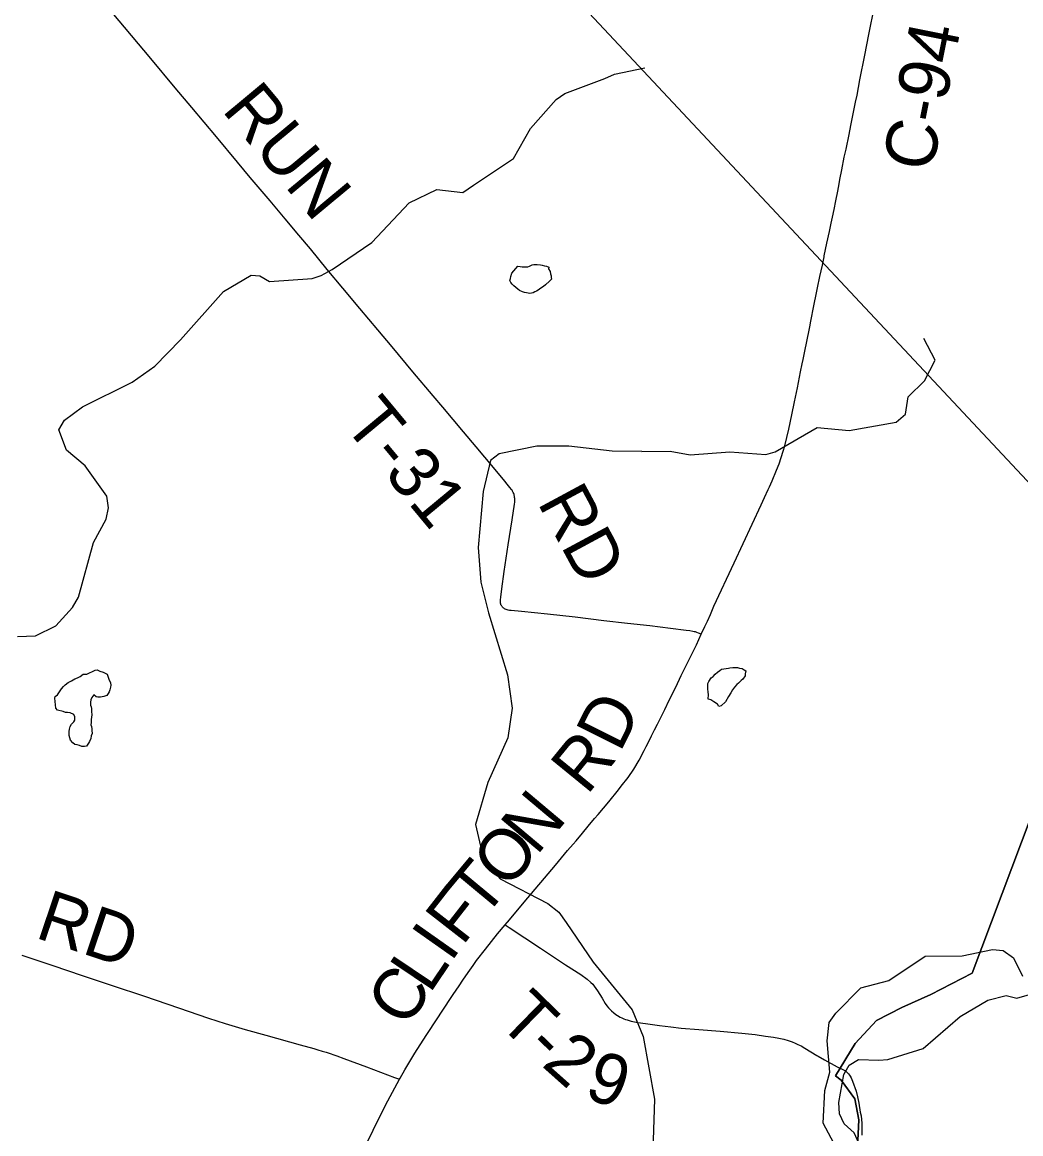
# Model space of a CAD drawing. Extents: x 1410790 to 1770854, y 448063 to 770588.
# Drawn here: x 1578219 to 1584098, y 632367 to 638915 of the extents above; entities that cross this region are included whole.
import ezdxf

# ---------------------------------------------------------------- set-up
doc = ezdxf.new("R2010")
doc.units = 0
for name, color, linetype in [('GM_X_County_Road', 7, 'Continuous'), ('GM_X_County_Road_Text', 7, 'Continuous'), ('GM_X_Minor_Lake', 7, 'Continuous'), ('GM_X_Minor_River', 7, 'Continuous'), ('GM_X_Township', 7, 'Continuous'), ('GM_X_Township_Road', 7, 'Continuous'), ('GM_X_Township_Road_Text', 7, 'Continuous')]:
    doc.layers.add(name, color=color, linetype=linetype)

msp = doc.modelspace()

# ---------------------------------------------------------------- linework, layer by layer
at = {"layer": 'GM_X_County_Road'}
for points in [[(1582939.4, 637532.3), (1582940.8, 637538.8), (1582956.4, 637612.5), (1582971.6, 637682.9), (1582981.7, 637731), (1582989.1, 637766.3), (1582998.2, 637811.2), (1583008.5, 637862), (1583020.2, 637920.3), (1583028, 637962.2), (1583032.7, 637987.9), (1583043.8, 638045.9), (1583058.9, 638119.9), (1583069.1, 638167.9), (1583087.4, 638254.5), (1583097.9, 638305.7), (1583125.3, 638443.9), (1583133.7, 638485.7), (1583151, 638575.8), (1583179.1, 638720.7), (1583203.1, 638843.1), (1583237.3, 639007)], [(1582216.7, 635309.4), (1582216.7, 635309.5), (1582237.8, 635355.1), (1582252.7, 635387.4), (1582270.2, 635425.7), (1582290.4, 635474.1), (1582409.6, 635729.4), (1582569.1, 636071), (1582589.1, 636115.3), (1582611.1, 636162.8), (1582618, 636177.6), (1582633.9, 636213.4), (1582660.4, 636276.8), (1582674.6, 636313.4), (1582687.5, 636350.3), (1582699, 636387.8), (1582707.7, 636419.2), (1582731.4, 636518), (1582749.8, 636601.1), (1582765.7, 636678.1), (1582782.7, 636761.6), (1582801.4, 636854.8), (1582811, 636903.1), (1582816.2, 636928.8), (1582828.4, 636986.6), (1582836.5, 637025), (1582856.1, 637121.3), (1582862.6, 637153.5), (1582880, 637243.5), (1582895.8, 637320.7), (1582901.8, 637349.5), (1582915.6, 637416.9), (1582929.4, 637484.3), (1582939.4, 637532.3)], [(1581062.1, 633597.2), (1581086.9, 633627), (1581173.7, 633730.3), (1581358.1, 633949.6), (1581429.7, 634036.1), (1581462.1, 634073.1), (1581479.1, 634093), (1581517.1, 634138.1), (1581550.9, 634178), (1581588.7, 634223), (1581609.3, 634247.1), (1581671.5, 634322.3), (1581729.2, 634393.5), (1581745.5, 634414), (1581785.3, 634465.9), (1581818.6, 634514.2), (1581850.5, 634567.4), (1581881.2, 634625.1), (1581892.9, 634648.5), (1581907.4, 634677.9), (1581923.7, 634710), (1581941, 634745.3), (1581958.9, 634780.2), (1582001.1, 634865.4), (1582028.4, 634921.4), (1582066, 634997.9), (1582098.8, 635065.7), (1582153.5, 635177.3), (1582187.6, 635247.9), (1582216.7, 635309.4)], [(1580439.6, 632688.2), (1580442.9, 632694.4), (1580470.6, 632742.8), (1580530.4, 632840.9), (1580597.3, 632946.1), (1580666.1, 633050.1), (1580688, 633082.7), (1580756.7, 633186.5), (1580791, 633238.5), (1580812.8, 633271.3), (1580844.2, 633317.3), (1580872.7, 633357.6), (1580894, 633386.7), (1580945.9, 633454.3), (1581017.7, 633543.9), (1581062.1, 633597.2)], [(1580243.6, 632304.3), (1580284.6, 632388.7), (1580324.9, 632468.5), (1580372, 632561.2), (1580439.6, 632688.2)]]:
    msp.add_lwpolyline(points, dxfattribs=at)
at = {"layer": 'GM_X_Minor_Lake'}
for points in [[(1581135.6, 637477.5), (1581149.5, 637475.3), (1581161.5, 637473.2), (1581171.5, 637473.2), (1581185.5, 637473), (1581195.6, 637474.9), (1581205.6, 637476.9), (1581221.7, 637484.8), (1581231.7, 637486.7), (1581249.7, 637488.5), (1581269.7, 637486.3), (1581279.7, 637484.2), (1581293.7, 637480.1), (1581305.7, 637478), (1581319.6, 637471.9), (1581317.5, 637461.9), (1581327.4, 637445.8), (1581329.3, 637431.7), (1581333.2, 637421.7), (1581333.1, 637411.7), (1581335.1, 637401.6), (1581323, 637389.7), (1581298.8, 637367.9), (1581286.7, 637358), (1581272.6, 637348.1), (1581256.5, 637336.2), (1581246.4, 637330.2), (1581236.4, 637326.3), (1581226.3, 637320.4), (1581206.3, 637316.6), (1581188.3, 637320.7), (1581176.3, 637322.8), (1581164.4, 637326.9), (1581146.4, 637335.1), (1581136.5, 637343.2), (1581124.5, 637351.3), (1581112.6, 637361.5), (1581102.7, 637371.6), (1581094.8, 637381.7), (1581088.8, 637393.7), (1581092.9, 637405.7), (1581095, 637417.7), (1581101.2, 637435.7), (1581135.6, 637477.5)], [(1578410.3, 634933.2), (1578413.4, 634942.4), (1578425.5, 634952.3), (1578433.6, 634964.2), (1578441.7, 634976.2), (1578449.8, 634988.1), (1578461.9, 635002.1), (1578472, 635012), (1578488.2, 635025.9), (1578508.2, 635035.7), (1578528.3, 635047.6), (1578544.4, 635053.4), (1578560.5, 635061.3), (1578576.6, 635075.2), (1578598.6, 635075), (1578614.7, 635082.9), (1578632.8, 635090.8), (1578648.8, 635098.6), (1578658.9, 635100.5), (1578674.8, 635092.4), (1578694.8, 635086.2), (1578718.7, 635074), (1578728.5, 635043.8), (1578738.3, 635023.7), (1578740.2, 635009.7), (1578738.1, 634997.7), (1578734, 634981.7), (1578729.9, 634969.7), (1578723.8, 634959.7), (1578715.7, 634947.8), (1578699.6, 634941.9), (1578679.6, 634938.1), (1578663.6, 634938.2), (1578653.6, 634940.3), (1578639.7, 634952.4), (1578627.5, 634936.5), (1578623.4, 634922.5), (1578621.3, 634908.5), (1578621.2, 634892.5), (1578625.1, 634882.4), (1578627, 634872.4), (1578626.9, 634854.4), (1578628.7, 634834.3), (1578626.6, 634820.3), (1578624.5, 634806.3), (1578624.3, 634790.3), (1578622.2, 634776.3), (1578626.2, 634766.2), (1578628, 634752.2), (1578628, 634742.2), (1578629.8, 634724.1), (1578623.7, 634710.2), (1578621.6, 634696.1), (1578615.4, 634678.2), (1578609.4, 634668.2), (1578597.2, 634650.3), (1578585.2, 634648.4), (1578569.2, 634648.5), (1578555.2, 634654.6), (1578541.2, 634658.8), (1578529.2, 634658.9), (1578517.3, 634669), (1578503.4, 634685.1), (1578495.7, 634713.2), (1578495.7, 634723.3), (1578495.8, 634737.3), (1578495.9, 634749.3), (1578500.1, 634765.3), (1578508.2, 634779.3), (1578522.3, 634793.2), (1578528.4, 634803.1), (1578528.5, 634823.2), (1578522.7, 634837.2), (1578500.7, 634847.4), (1578484.7, 634847.6), (1578472.7, 634847.7), (1578458.7, 634853.8), (1578426.8, 634862.1), (1578416.9, 634874.2), (1578410.3, 634933.2)], [(1582376.3, 635109.3), (1582384.5, 635111.5), (1582402.5, 635113.4), (1582416.5, 635113.2), (1582430.6, 635113.1), (1582442.5, 635108.9), (1582456.5, 635106.8), (1582468.5, 635100.6), (1582478.5, 635094.5), (1582474.3, 635076.5), (1582474.1, 635064.5), (1582461.9, 635044.6), (1582451.8, 635036.7), (1582435.6, 635020.8), (1582425.5, 635012.9), (1582411.3, 634997), (1582401.1, 634981), (1582390.9, 634965.1), (1582376.7, 634943.2), (1582358.3, 634911.3), (1582334, 634887.5), (1582320, 634883.6), (1582312.1, 634897.7), (1582290.2, 634912), (1582272.3, 634922.2), (1582256.3, 634926.4), (1582258.6, 634954.4), (1582256.7, 634968.5), (1582254.9, 634988.5), (1582255.1, 635006.6), (1582255.2, 635018.6), (1582261.4, 635030.6), (1582275.6, 635052.5), (1582285.7, 635060.4), (1582297.9, 635074.3), (1582312.1, 635086.2), (1582326.2, 635096.1), (1582336.3, 635104), (1582376.3, 635109.3)]]:
    msp.add_lwpolyline(points, dxfattribs=at)
at = {"layer": 'GM_X_Minor_River'}
for points in [[(1578190, 635295.8), (1578296.3, 635299.6), (1578415.7, 635359.3), (1578514.1, 635467.5), (1578549.4, 635526.9), (1578638, 635849.8), (1578712.9, 635986.6), (1578726.3, 636054.4), (1578717.6, 636122.8), (1578588.9, 636301.8), (1578478.5, 636394.3), (1578434.8, 636513.4), (1578468, 636570.9), (1578573.8, 636648.9), (1578865.4, 636795.2), (1578999.5, 636888.7), (1579150.9, 637043.9), (1579403.2, 637329.4), (1579567.4, 637424.2), (1579617.5, 637421.2), (1579674.9, 637388), (1579925.8, 637404.8), (1579978.3, 637423.8), (1580043.1, 637458.6), (1580276.8, 637618.1), (1580495.9, 637850.2), (1580659.8, 637929), (1580811.8, 637911.8), (1580874.8, 637954.6), (1581110.4, 638112.1), (1581210.2, 638288.5), (1581361.9, 638459.8), (1581412.7, 638494.8), (1581649, 638584.2), (1581705.6, 638609), (1581884.4, 638646.9)], [(1581866.4, 636386.1), (1582032.8, 636387.4), (1582150.7, 636365.5), (1582385.4, 636383.8), (1582597.6, 636368.5), (1582652, 636383.6), (1582898.8, 636528.1), (1583086.9, 636509), (1583364.2, 636558.8), (1583419.1, 636606), (1583434.8, 636708), (1583530.5, 636802.7), (1583594.6, 636923.9), (1583526.5, 637051.3)], [(1581866.4, 636386.1), (1581691.3, 636388.4), (1581437.3, 636417.7), (1581248.9, 636417.6), (1581027.5, 636372), (1580976.6, 636333), (1580932.9, 636149.5), (1580902.3, 635821.4), (1580918.2, 635616.6), (1580964.7, 635435.2), (1581075.7, 635070.2), (1581103.8, 634873.2), (1581078.3, 634699.3), (1580960.7, 634435.1), (1580887.6, 634188.1), (1580933.7, 633984.7), (1581031.6, 633868.4), (1581313.3, 633722.3), (1581378.4, 633672.9), (1581421.3, 633611.9), (1581581, 633378.1), (1581809.8, 633096.8)], [(1582997.1, 632310.9), (1582934.9, 632428.2), (1582944, 632622.4), (1582973.8, 632730.2), (1582958.8, 632914.9), (1582970.5, 633022.9), (1583009.5, 633076.4), (1583156.2, 633226.5), (1583321.2, 633270), (1583533.9, 633412.9), (1583752.4, 633415.5), (1583931.4, 633452.7), (1583993.4, 633445.7), (1584054.8, 633402.7), (1584107.2, 633295.6)], [(1583143.4, 632310.6), (1583116.3, 632371.2), (1583057.1, 632424.2), (1583030, 632484.8), (1583027, 632551), (1583055.7, 632714.9), (1583086.7, 632770.5), (1583143.3, 632803.7), (1583261.5, 632799.8), (1583315.7, 632805), (1583523.2, 632869.9), (1583740.6, 633056.8), (1583904.5, 633154.5), (1584011.2, 633180.8), (1584075.1, 633165.8), (1584359, 633247.5)], [(1581809.8, 633096.8), (1581874, 632940.4), (1581941.3, 632570.5), (1581932.9, 632329.6), (1581911.9, 632223.1), (1581798.3, 632120.8)]]:
    msp.add_lwpolyline(points, dxfattribs=at)
at = {"layer": 'GM_X_Township'}
for points in [[(1567295.9, 650648.9), (1567116.2, 648670.7), (1567053.4, 647824.6), (1571072.9, 647506.1), (1571338.7, 647485), (1577536.2, 646993.8), (1575565.3, 645370.8), (1576707.6, 644150.3), (1579816, 640829.1), (1582920.8, 637511.8), (1584683.3, 635628.5), (1583811, 633312.5), (1583568, 633186.4), (1583396.9, 633109.9), (1583248.4, 633033.3), (1583122.4, 632898.3), (1583007.7, 632708.6), (1583040.8, 632683.1), (1583120.4, 632572.9), (1583143.5, 632448), (1583135.7, 632285.8)], [(1583135.7, 632285.8), (1583143.5, 632448), (1583120.4, 632572.9), (1583040.8, 632683.1), (1583007.7, 632708.6), (1583122.4, 632898.3), (1583248.4, 633033.3), (1583396.9, 633109.9), (1583568, 633186.4), (1583811, 633312.5), (1584683.3, 635628.5), (1582920.8, 637511.8), (1579816, 640829.1), (1576707.6, 644150.3), (1575565.3, 645370.8), (1577536.2, 646993.8), (1580310.1, 646782.3), (1584490.3, 646461.5), (1590491, 646005.9), (1590819.8, 645980.8), (1592653.6, 645841), (1595385.5, 645632.7), (1599161.4, 645344.7)]]:
    msp.add_lwpolyline(points, dxfattribs=at)
at = {"layer": 'GM_X_Township_Road'}
for points in [[(1582216.7, 635309.4), (1582200.7, 635315.9), (1582191.1, 635319.8), (1582182.5, 635322.8), (1582175.6, 635324.6), (1582167.7, 635326.3), (1582149.9, 635329.3), (1582127.8, 635332.4), (1582036.2, 635343.4), (1581912.9, 635358.2), (1581782.3, 635373.4), (1581643.8, 635389.4), (1581474.1, 635409.4), (1581312.2, 635427.2), (1581158.2, 635442.8), (1581096.5, 635448.9), (1581087.3, 635450.2), (1581080.3, 635451.3), (1581073.2, 635452.8), (1581067.3, 635454.8), (1581062.6, 635456.9), (1581057.8, 635459.6), (1581053.7, 635462.4), (1581050.1, 635465.4), (1581046.7, 635468.9), (1581044.1, 635471.9), (1581041.7, 635474.9), (1581039.6, 635478.4), (1581037.4, 635482.8), (1581035.8, 635487.3), (1581034.8, 635492.1), (1581034.1, 635499.3), (1581033.9, 635506.2), (1581034.1, 635511.6), (1581035.7, 635527.9), (1581041.8, 635577.4), (1581056.6, 635678.9), (1581080.5, 635835.6), (1581102.6, 635982.8), (1581117.3, 636076.1), (1581118.7, 636087.4), (1581119.1, 636096), (1581119, 636103), (1581118.6, 636109.5), (1581117.9, 636115.6), (1581116.8, 636121.9), (1581115.5, 636127.7), (1581114, 636133.1), (1581112.3, 636138.2), (1581109.9, 636143.6), (1581107.5, 636148.8), (1581105.1, 636153.1), (1581102.3, 636157.7), (1581098.6, 636162.7), (1581089.5, 636174.8), (1581074.3, 636193.4), (1581059.8, 636211.1), (1580992.8, 636291.3), (1580890.3, 636414.2), (1580816.6, 636502.7), (1580695.6, 636646.5), (1580638.9, 636714.4), (1580518.4, 636855.6), (1580396.9, 637001.9), (1580311.8, 637103), (1580206.3, 637228.4), (1580105.6, 637347.3), (1580013.8, 637458.8), (1579915.1, 637579.1), (1579846.9, 637660.7), (1579767.6, 637756.9), (1579679, 637863), (1579560.9, 638001), (1579485.4, 638090.4), (1579362.2, 638238.8), (1579216.8, 638412.4), (1579119.4, 638527.5), (1578974.9, 638701.7), (1578861.2, 638837.5), (1578747.1, 638972.3)], [(1581062.1, 633597.2), (1581085.9, 633581.2), (1581269.1, 633459.5), (1581417.1, 633361.9), (1581507.2, 633305), (1581544.7, 633277.7), (1581567.3, 633258.4), (1581577.6, 633248.2), (1581586.9, 633235.7), (1581605.3, 633208.5), (1581633.1, 633164.8), (1581651.7, 633134), (1581661.4, 633120.3), (1581671.1, 633108.3), (1581679.5, 633099), (1581688.9, 633089.9), (1581700.8, 633079.6), (1581713.9, 633069.8), (1581724.3, 633062.5), (1581738.1, 633054), (1581748.5, 633048.8), (1581761.4, 633043.7), (1581770.8, 633040.2), (1581780.6, 633037.1), (1581791.7, 633033.5), (1581804.8, 633030.4), (1581842.7, 633021.7), (1581887.5, 633015.4), (1581971.2, 633005), (1582037.5, 632995.9), (1582097.5, 632988.9), (1582201.7, 632980.1), (1582328.3, 632971.1), (1582454.9, 632960.2), (1582534.9, 632951), (1582595.7, 632942.3), (1582641.4, 632934.9), (1582673, 632929.6), (1582703.3, 632923), (1582728.3, 632915.9), (1582752.7, 632907.6), (1582768.8, 632901), (1582785.5, 632893.3), (1582804.5, 632883.7), (1582826.6, 632871.8), (1582896.5, 632828.2), (1582905.8, 632823)], [(1578216.5, 633418.9), (1578399.4, 633357.7), (1578571.9, 633299.5), (1578748.6, 633240.5), (1578938.7, 633176.3), (1579137.9, 633108.1), (1579314.6, 633046.9), (1579364, 633031.3), (1579413.5, 633016.5), (1579531.6, 632981.8), (1579652.2, 632948), (1579854.9, 632891.5), (1579936.4, 632868.8), (1579959.7, 632862), (1579984.9, 632854.2), (1580007.5, 632846.8), (1580031.1, 632839), (1580053, 632831.6), (1580071.5, 632825.1), (1580112.9, 632810.4), (1580245.1, 632761.3), (1580411.3, 632698.8), (1580439.6, 632688.2)], [(1582905.8, 632823), (1582942.3, 632802.6), (1583017, 632761.6), (1583060.9, 632738.4), (1583069.7, 632732.6), (1583077.4, 632726.2), (1583083.2, 632719.9), (1583088.5, 632712.7), (1583093.2, 632705.5), (1583098.4, 632697), (1583103.6, 632686.7), (1583107.8, 632675.8), (1583128, 632616.6), (1583135.5, 632583.6), (1583143.6, 632546), (1583152.9, 632494.3), (1583157.7, 632471.7), (1583161.4, 632428.9), (1583161.4, 632396.5), (1583162, 632380), (1583161.2, 632359.3)]]:
    msp.add_lwpolyline(points, dxfattribs=at)

# ---------------------------------------------------------------- texts
at = {"layer": 'GM_X_County_Road_Text'}
for s, rotation, p in [('C-94', 78.6898, (1583574.4, 638024.5)), ('D', 63.50455, (1581737.8, 634607)), ('R', 50.77512, (1581543.3, 634356.2)), ('N', 49.91038, (1581246.3, 634000.5)), ('O', 49.92065, (1581076.3, 633798.5)), ('T', 50.23777, (1580933, 633626.3)), ('F', 52.07334, (1580810.2, 633468.6)), ('I', 54.81804, (1580741.5, 633371)), ('L', 56.0413, (1580617.1, 633186.3)), ('C', 56.30559, (1580480.6, 632981.6))]:
    msp.add_text(s, height=300, rotation=rotation, dxfattribs=at).set_placement(p)
at = {"layer": 'GM_X_Township_Road_Text'}
for s, rotation, p in [('RUN', 309.76658, (1579388.9, 638396.8)), ('T-31', 309.67599, (1580101.5, 636547.4)), ('RD', 298.3341, (1581248.5, 636086.8)), ('RD', 341.40962, (1578287, 633524.6)), ('T', 315.80002, (1581010.3, 633021.9)), ('-', 316.01081, (1581172, 632864.6)), ('2', 318.33763, (1581270.4, 632770)), ('9', 340.83661, (1581518.5, 632582.6))]:
    msp.add_text(s, height=300, rotation=rotation, dxfattribs=at).set_placement(p)

doc.saveas('drawing.dxf')
